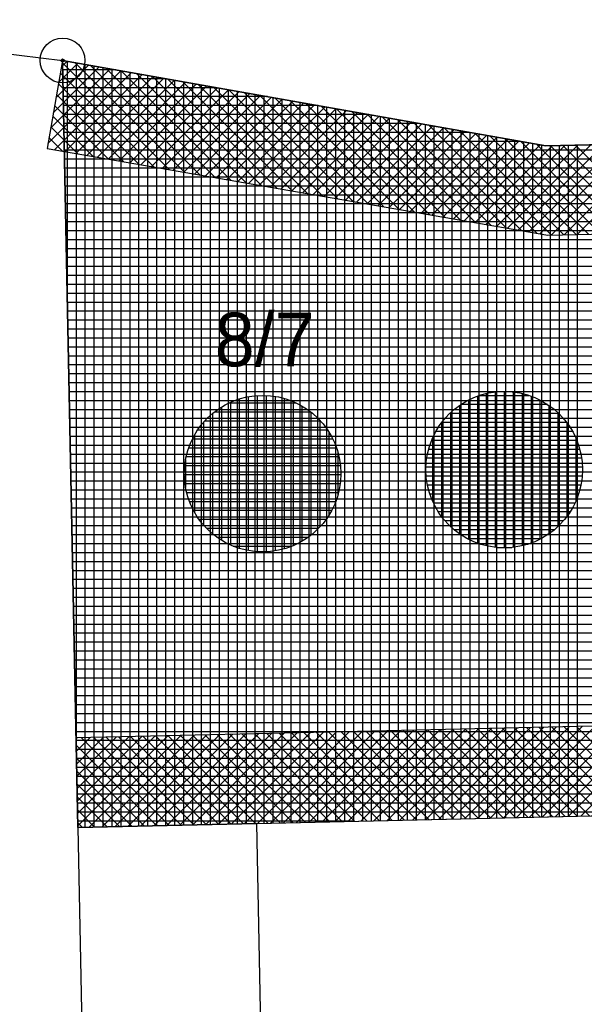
# Model space of a CAD drawing. Extents: x -565346 to -564154, y -1097386 to -1095620.
# Drawn here: x -565323.58 to -565310.96, y -1095877.24 to -1095855.22 of the extents above; entities that cross this region are included whole.
import ezdxf

# ---------------------------------------------------------------- set-up
doc = ezdxf.new("R2010")
doc.units = 0
for name, color, linetype in [('Vrstva 1', 7, 'Continuous'), ('Vrstva 13', 7, 'Continuous'), ('Vrstva 24', 7, 'Continuous'), ('Vrstva 40', 7, 'Continuous'), ('Vrstva 41', 7, 'Continuous'), ('Vrstva 42', 7, 'Continuous'), ('Vrstva 43', 7, 'Continuous'), ('Vrstva 44', 7, 'Continuous')]:
    doc.layers.add(name, color=color, linetype=linetype)

msp = doc.modelspace()

# ---------------------------------------------------------------- linework, layer by layer
at = {"layer": 'Vrstva 1'}
for p, q in [((-565322.28, -1095873.28), (-565322.62, -1095856.13)), ((-565318.28, -1095873.19), (-565230.93, -1095871.19)), ((-565318.28, -1095873.19), (-565322.28, -1095873.28)), ((-565317.342, -1095919.844), (-565318.28, -1095873.19)), ((-565322.28, -1095873.28), (-565321.345, -1095919.84))]:
    msp.add_line(p, q, dxfattribs=at)
at = {"layer": 'Vrstva 13'}
for p, q in [((-565326.62, -1095855.64), (-565322.62, -1095856.13)), ((-565322.62, -1095856.13), (-565311.82, -1095858.04)), ((-565311.82, -1095858.04), (-565231.27, -1095856.19))]:
    msp.add_line(p, q, dxfattribs=at)
at = {"layer": 'Vrstva 24'}
for radius in [0.5, 0.0327]:
    msp.add_circle((-565322.62, -1095856.13), radius, dxfattribs=at)
at = {"layer": 'Vrstva 41'}
for p, q in [((-565322.039, -1095856.233), (-565322.767, -1095856.96)), ((-565322.28, -1095856.19), (-565322.706, -1095856.617)), ((-565322.52, -1095856.148), (-565322.645, -1095856.273)), ((-565320.228, -1095858.574), (-565322.628, -1095856.174)), ((-565319.886, -1095858.633), (-565322.339, -1095856.18)), ((-565319.544, -1095858.692), (-565321.996, -1095856.24)), ((-565321.318, -1095856.36), (-565322.949, -1095857.991)), ((-565321.559, -1095856.318), (-565322.888, -1095857.647)), ((-565321.799, -1095856.275), (-565322.827, -1095857.304)), ((-565321.078, -1095856.403), (-565322.803, -1095858.128)), ((-565320.57, -1095858.515), (-565322.67, -1095856.414)), ((-565320.838, -1095856.445), (-565322.562, -1095858.169)), ((-565320.597, -1095856.488), (-565322.321, -1095858.211)), ((-565319.202, -1095858.752), (-565321.652, -1095856.301)), ((-565318.86, -1095858.811), (-565321.309, -1095856.362)), ((-565318.517, -1095858.87), (-565320.965, -1095856.423)), ((-565318.175, -1095858.93), (-565320.621, -1095856.483)), ((-565320.912, -1095858.455), (-565322.713, -1095856.655)), ((-565320.357, -1095856.53), (-565322.08, -1095858.253)), ((-565320.117, -1095856.573), (-565321.839, -1095858.295)), ((-565319.876, -1095856.615), (-565321.598, -1095858.337)), ((-565319.636, -1095856.658), (-565321.356, -1095858.378)), ((-565319.396, -1095856.7), (-565321.115, -1095858.42)), ((-565317.833, -1095858.989), (-565320.278, -1095856.544)), ((-565317.491, -1095859.048), (-565319.934, -1095856.605)), ((-565317.149, -1095859.108), (-565319.591, -1095856.666)), ((-565321.254, -1095858.396), (-565322.755, -1095856.895)), ((-565319.155, -1095856.743), (-565320.874, -1095858.462)), ((-565318.915, -1095856.785), (-565320.633, -1095858.504)), ((-565318.675, -1095856.828), (-565320.392, -1095858.545)), ((-565318.434, -1095856.87), (-565320.151, -1095858.587)), ((-565318.194, -1095856.913), (-565319.91, -1095858.629)), ((-565316.807, -1095859.167), (-565319.247, -1095856.727)), ((-565316.465, -1095859.226), (-565318.903, -1095856.787)), ((-565316.122, -1095859.285), (-565318.56, -1095856.848)), ((-565315.78, -1095859.345), (-565318.216, -1095856.909)), ((-565321.597, -1095858.337), (-565322.798, -1095857.136)), ((-565317.954, -1095856.955), (-565319.669, -1095858.671)), ((-565317.713, -1095856.998), (-565319.428, -1095858.713)), ((-565317.473, -1095857.04), (-565319.187, -1095858.754)), ((-565317.233, -1095857.083), (-565318.946, -1095858.796)), ((-565316.992, -1095857.125), (-565318.705, -1095858.838)), ((-565315.438, -1095859.404), (-565317.873, -1095856.97)), ((-565315.096, -1095859.463), (-565317.529, -1095857.03)), ((-565314.754, -1095859.523), (-565317.185, -1095857.091)), ((-565314.412, -1095859.582), (-565316.842, -1095857.152)), ((-565316.752, -1095857.168), (-565318.464, -1095858.88)), ((-565316.511, -1095857.21), (-565318.223, -1095858.921)), ((-565316.271, -1095857.253), (-565317.982, -1095858.963)), ((-565316.031, -1095857.295), (-565317.74, -1095859.005)), ((-565315.79, -1095857.338), (-565317.499, -1095859.047)), ((-565314.07, -1095859.641), (-565316.498, -1095857.213)), ((-565313.727, -1095859.7), (-565316.154, -1095857.273)), ((-565313.385, -1095859.76), (-565315.811, -1095857.334)), ((-565321.939, -1095858.277), (-565322.84, -1095857.376)), ((-565315.55, -1095857.38), (-565317.258, -1095859.089)), ((-565315.31, -1095857.423), (-565317.017, -1095859.13)), ((-565315.069, -1095857.465), (-565316.776, -1095859.172)), ((-565314.829, -1095857.508), (-565316.535, -1095859.214)), ((-565314.589, -1095857.55), (-565316.294, -1095859.256)), ((-565314.348, -1095857.593), (-565316.053, -1095859.297)), ((-565313.043, -1095859.819), (-565315.467, -1095857.395)), ((-565312.701, -1095859.878), (-565315.124, -1095857.456)), ((-565312.359, -1095859.938), (-565314.78, -1095857.517)), ((-565312.017, -1095859.997), (-565314.436, -1095857.577)), ((-565322.281, -1095858.218), (-565322.883, -1095857.616)), ((-565314.108, -1095857.635), (-565315.812, -1095859.339)), ((-565313.868, -1095857.678), (-565315.571, -1095859.381)), ((-565313.627, -1095857.72), (-565315.33, -1095859.423)), ((-565313.387, -1095857.763), (-565315.089, -1095859.465)), ((-565313.147, -1095857.805), (-565314.848, -1095859.506)), ((-565311.694, -1095860.037), (-565314.093, -1095857.638)), ((-565311.417, -1095860.031), (-565313.749, -1095857.699)), ((-565311.141, -1095860.024), (-565313.406, -1095857.76)), ((-565322.623, -1095858.159), (-565322.925, -1095857.857)), ((-565312.906, -1095857.848), (-565314.607, -1095859.548)), ((-565312.666, -1095857.89), (-565314.366, -1095859.59)), ((-565312.426, -1095857.933), (-565314.125, -1095859.632)), ((-565312.185, -1095857.975), (-565313.883, -1095859.673)), ((-565311.945, -1095858.018), (-565313.642, -1095859.715)), ((-565311.392, -1095858.03), (-565313.16, -1095859.799)), ((-565310.864, -1095860.018), (-565313.062, -1095857.82)), ((-565311.102, -1095858.024), (-565312.919, -1095859.841)), ((-565310.588, -1095860.012), (-565312.718, -1095857.881)), ((-565310.813, -1095858.017), (-565312.678, -1095859.882)), ((-565310.523, -1095858.01), (-565312.437, -1095859.924)), ((-565310.311, -1095860.005), (-565312.375, -1095857.942)), ((-565310.234, -1095858.004), (-565312.196, -1095859.966)), ((-565310.035, -1095859.999), (-565312.031, -1095858.003)), ((-565309.944, -1095857.997), (-565311.955, -1095860.008)), ((-565309.655, -1095857.99), (-565311.702, -1095860.037)), ((-565309.482, -1095859.986), (-565311.437, -1095858.031)), ((-565309.365, -1095857.984), (-565311.412, -1095860.031)), ((-565309.205, -1095859.98), (-565311.16, -1095858.025)), ((-565309.076, -1095857.977), (-565311.123, -1095860.024)), ((-565322.965, -1095858.099), (-565322.968, -1095858.097)), ((-565311.681, -1095858.037), (-565313.401, -1095859.757)), ((-565309.758, -1095859.993), (-565311.713, -1095858.038)), ((-565311.007, -1095871.024), (-565313.053, -1095873.07)), ((-565310.717, -1095871.017), (-565312.764, -1095873.064)), ((-565310.428, -1095871.011), (-565312.474, -1095873.057)), ((-565310.138, -1095871.004), (-565312.185, -1095873.05)), ((-565309.849, -1095870.998), (-565311.895, -1095873.044)), ((-565309.56, -1095870.991), (-565311.606, -1095873.037)), ((-565309.27, -1095870.984), (-565311.316, -1095873.031)), ((-565308.981, -1095870.978), (-565311.027, -1095873.024)), ((-565320.558, -1095871.241), (-565322.287, -1095872.97)), ((-565320.269, -1095871.235), (-565322.281, -1095873.247)), ((-565319.979, -1095871.228), (-565322.025, -1095873.274)), ((-565319.69, -1095871.222), (-565321.736, -1095873.268)), ((-565319.4, -1095871.215), (-565321.447, -1095873.261)), ((-565319.111, -1095871.209), (-565321.157, -1095873.255)), ((-565318.822, -1095871.202), (-565320.868, -1095873.248)), ((-565318.532, -1095871.196), (-565320.578, -1095873.242)), ((-565318.583, -1095873.197), (-565320.539, -1095871.241)), ((-565318.243, -1095871.189), (-565320.289, -1095873.235)), ((-565318.307, -1095873.191), (-565320.263, -1095871.235)), ((-565317.954, -1095871.183), (-565320, -1095873.229)), ((-565318.03, -1095873.184), (-565319.986, -1095871.228)), ((-565317.664, -1095871.176), (-565319.71, -1095873.222)), ((-565317.754, -1095873.178), (-565319.709, -1095871.222)), ((-565317.477, -1095873.172), (-565319.433, -1095871.216)), ((-565317.375, -1095871.169), (-565319.421, -1095873.216)), ((-565317.2, -1095873.165), (-565319.156, -1095871.21)), ((-565317.085, -1095871.163), (-565319.132, -1095873.209)), ((-565316.924, -1095873.159), (-565318.879, -1095871.203)), ((-565316.796, -1095871.156), (-565318.842, -1095873.203)), ((-565316.647, -1095873.153), (-565318.603, -1095871.197)), ((-565316.506, -1095871.149), (-565318.553, -1095873.196)), ((-565316.371, -1095873.146), (-565318.326, -1095871.191)), ((-565316.217, -1095871.143), (-565318.264, -1095873.19)), ((-565316.094, -1095873.14), (-565318.05, -1095871.185)), ((-565315.927, -1095871.136), (-565317.974, -1095873.183)), ((-565315.818, -1095873.134), (-565317.773, -1095871.178)), ((-565315.638, -1095871.13), (-565317.685, -1095873.176)), ((-565315.541, -1095873.127), (-565317.497, -1095871.172)), ((-565315.349, -1095871.123), (-565317.395, -1095873.17)), ((-565315.265, -1095873.121), (-565317.22, -1095871.166)), ((-565315.059, -1095871.116), (-565317.106, -1095873.163)), ((-565314.988, -1095873.115), (-565316.944, -1095871.159)), ((-565314.77, -1095871.11), (-565316.816, -1095873.156)), ((-565314.712, -1095873.108), (-565316.667, -1095871.153)), ((-565314.48, -1095871.103), (-565316.527, -1095873.15)), ((-565314.435, -1095873.102), (-565316.391, -1095871.147)), ((-565314.191, -1095871.097), (-565316.237, -1095873.143)), ((-565314.159, -1095873.096), (-565316.114, -1095871.141)), ((-565313.901, -1095871.09), (-565315.948, -1095873.137)), ((-565313.882, -1095873.089), (-565315.837, -1095871.134)), ((-565313.612, -1095871.083), (-565315.658, -1095873.13)), ((-565313.606, -1095873.083), (-565315.561, -1095871.128)), ((-565313.322, -1095871.077), (-565315.369, -1095873.123)), ((-565313.329, -1095873.077), (-565315.284, -1095871.122)), ((-565313.033, -1095871.07), (-565315.079, -1095873.117)), ((-565313.053, -1095873.07), (-565315.008, -1095871.115)), ((-565312.744, -1095871.064), (-565314.79, -1095873.11)), ((-565312.776, -1095873.064), (-565314.731, -1095871.109)), ((-565312.454, -1095871.057), (-565314.501, -1095873.103)), ((-565312.5, -1095873.058), (-565314.455, -1095871.103)), ((-565312.165, -1095871.05), (-565314.211, -1095873.097)), ((-565312.223, -1095873.051), (-565314.178, -1095871.096)), ((-565311.875, -1095871.044), (-565313.922, -1095873.09)), ((-565311.947, -1095873.045), (-565313.902, -1095871.09)), ((-565311.586, -1095871.037), (-565313.632, -1095873.084)), ((-565311.67, -1095873.039), (-565313.625, -1095871.084)), ((-565311.394, -1095873.032), (-565313.349, -1095871.077)), ((-565311.296, -1095871.031), (-565313.343, -1095873.077)), ((-565311.117, -1095873.026), (-565313.072, -1095871.071)), ((-565310.841, -1095873.02), (-565312.796, -1095871.065)), ((-565310.564, -1095873.013), (-565312.519, -1095871.059)), ((-565310.288, -1095873.007), (-565312.243, -1095871.052)), ((-565310.011, -1095873.001), (-565311.966, -1095871.046)), ((-565309.735, -1095872.994), (-565311.689, -1095871.04)), ((-565309.458, -1095872.988), (-565311.413, -1095871.033)), ((-565309.182, -1095872.982), (-565311.136, -1095871.027)), ((-565322.294, -1095871.28), (-565322.324, -1095871.311)), ((-565320.519, -1095873.24), (-565322.321, -1095871.438)), ((-565322.005, -1095871.274), (-565322.318, -1095871.587)), ((-565321.715, -1095871.267), (-565322.312, -1095871.864)), ((-565321.426, -1095871.261), (-565322.306, -1095872.14)), ((-565321.137, -1095871.254), (-565322.299, -1095872.417)), ((-565320.847, -1095871.248), (-565322.293, -1095872.694)), ((-565320.243, -1095873.234), (-565322.199, -1095871.278)), ((-565319.966, -1095873.228), (-565321.922, -1095871.272)), ((-565319.69, -1095873.222), (-565321.646, -1095871.266)), ((-565319.413, -1095873.215), (-565321.369, -1095871.259)), ((-565319.136, -1095873.209), (-565321.092, -1095871.253)), ((-565318.86, -1095873.203), (-565320.816, -1095871.247)), ((-565320.796, -1095873.247), (-565322.315, -1095871.728)), ((-565321.073, -1095873.253), (-565322.308, -1095872.017)), ((-565321.349, -1095873.259), (-565322.302, -1095872.306)), ((-565321.626, -1095873.265), (-565322.295, -1095872.596)), ((-565321.903, -1095873.272), (-565322.289, -1095872.885)), ((-565322.179, -1095873.278), (-565322.282, -1095873.175))]:
    msp.add_line(p, q, dxfattribs=at)
at = {"layer": 'Vrstva 42'}
for points in [[(-565180.166, -1095851.786), (-565180.303, -1095849.791), (-565188.3, -1095850.34), (-565231.27, -1095856.19), (-565311.82, -1095858.04), (-565322.62, -1095856.13), (-565322.968, -1095858.099), (-565311.774, -1095860.039), (-565231.224, -1095858.189), (-565188.087, -1095852.33)], [(-565179.232, -1095865.407), (-565179.369, -1095863.41), (-565231.152, -1095869.202), (-565318.326, -1095871.191), (-565322.325, -1095871.281), (-565322.28, -1095873.28), (-565318.28, -1095873.19), (-565230.93, -1095871.19)]]:
    msp.add_lwpolyline(points, close=True, dxfattribs=at)
at = {"layer": 'Vrstva 43'}
for p, q in [((-565322.563, -1095856.14), (-565322.62, -1095856.14)), ((-565322.52, -1095856.148), (-565322.52, -1095861.174)), ((-565322.32, -1095856.183), (-565322.32, -1095871.262)), ((-565322.12, -1095856.218), (-565322.12, -1095873.276)), ((-565321.92, -1095856.254), (-565321.92, -1095873.272)), ((-565321.433, -1095856.34), (-565322.616, -1095856.34)), ((-565321.72, -1095856.289), (-565321.72, -1095873.267)), ((-565321.52, -1095856.325), (-565321.52, -1095873.263)), ((-565321.32, -1095856.36), (-565321.32, -1095873.258)), ((-565321.12, -1095856.395), (-565321.12, -1095873.254)), ((-565320.92, -1095856.431), (-565320.92, -1095873.249)), ((-565320.72, -1095856.466), (-565320.72, -1095873.245)), ((-565320.302, -1095856.54), (-565322.612, -1095856.54)), ((-565320.52, -1095856.501), (-565320.52, -1095873.24)), ((-565320.32, -1095856.537), (-565320.32, -1095873.236)), ((-565320.12, -1095856.572), (-565320.12, -1095873.231)), ((-565319.92, -1095856.607), (-565319.92, -1095873.227)), ((-565319.72, -1095856.643), (-565319.72, -1095873.222)), ((-565319.52, -1095856.678), (-565319.52, -1095873.218)), ((-565319.171, -1095856.74), (-565322.608, -1095856.74)), ((-565319.32, -1095856.714), (-565319.32, -1095873.213)), ((-565319.12, -1095856.749), (-565319.12, -1095873.209)), ((-565318.92, -1095856.784), (-565318.92, -1095873.204)), ((-565318.72, -1095856.82), (-565318.72, -1095873.2)), ((-565318.52, -1095856.855), (-565318.52, -1095873.195)), ((-565318.32, -1095856.89), (-565318.32, -1095873.191)), ((-565318.12, -1095856.926), (-565318.12, -1095873.186)), ((-565318.04, -1095856.94), (-565322.604, -1095856.94)), ((-565316.909, -1095857.14), (-565322.6, -1095857.14)), ((-565317.92, -1095856.961), (-565317.92, -1095873.182)), ((-565317.72, -1095856.997), (-565317.72, -1095873.177)), ((-565317.52, -1095857.032), (-565317.52, -1095873.173)), ((-565317.32, -1095857.067), (-565317.32, -1095873.168)), ((-565317.12, -1095857.103), (-565317.12, -1095873.163)), ((-565316.92, -1095857.138), (-565316.92, -1095873.159)), ((-565315.778, -1095857.34), (-565322.596, -1095857.34)), ((-565316.72, -1095857.173), (-565316.72, -1095873.154)), ((-565316.52, -1095857.209), (-565316.52, -1095873.15)), ((-565316.32, -1095857.244), (-565316.32, -1095873.145)), ((-565316.12, -1095857.28), (-565316.12, -1095873.141)), ((-565315.92, -1095857.315), (-565315.92, -1095873.136)), ((-565315.72, -1095857.35), (-565315.72, -1095873.131)), ((-565314.647, -1095857.54), (-565322.592, -1095857.54)), ((-565315.52, -1095857.386), (-565315.52, -1095873.127)), ((-565315.32, -1095857.421), (-565315.32, -1095873.122)), ((-565315.12, -1095857.456), (-565315.12, -1095873.118)), ((-565314.92, -1095857.492), (-565314.92, -1095873.113)), ((-565314.72, -1095857.527), (-565314.72, -1095873.108)), ((-565314.52, -1095857.562), (-565314.52, -1095873.104)), ((-565313.516, -1095857.74), (-565322.588, -1095857.74)), ((-565314.32, -1095857.598), (-565314.32, -1095873.099)), ((-565314.12, -1095857.633), (-565314.12, -1095873.095)), ((-565313.92, -1095857.669), (-565313.92, -1095873.09)), ((-565313.72, -1095857.704), (-565313.72, -1095873.086)), ((-565313.52, -1095857.739), (-565313.52, -1095873.081)), ((-565313.32, -1095857.775), (-565313.32, -1095873.076)), ((-565313.12, -1095857.81), (-565313.12, -1095873.072)), ((-565312.385, -1095857.94), (-565322.584, -1095857.94)), ((-565312.92, -1095857.845), (-565312.92, -1095873.067)), ((-565312.72, -1095857.881), (-565312.72, -1095873.063)), ((-565312.52, -1095857.916), (-565312.52, -1095873.058)), ((-565312.32, -1095857.952), (-565312.32, -1095873.054)), ((-565312.12, -1095857.987), (-565312.12, -1095873.049)), ((-565311.92, -1095858.022), (-565311.92, -1095873.044)), ((-565311.52, -1095858.033), (-565311.52, -1095873.035)), ((-565311.32, -1095858.029), (-565311.32, -1095873.031)), ((-565311.12, -1095858.024), (-565311.12, -1095873.026)), ((-565114.26, -1095858.14), (-565322.58, -1095858.14)), ((-565311.72, -1095858.038), (-565311.72, -1095873.04)), ((-565116.048, -1095858.34), (-565322.576, -1095858.34)), ((-565117.836, -1095858.54), (-565322.572, -1095858.54)), ((-565119.624, -1095858.74), (-565322.568, -1095858.74)), ((-565121.412, -1095858.94), (-565322.564, -1095858.94)), ((-565123.2, -1095859.14), (-565322.56, -1095859.14)), ((-565124.988, -1095859.34), (-565322.556, -1095859.34)), ((-565126.776, -1095859.54), (-565322.552, -1095859.54)), ((-565128.564, -1095859.74), (-565322.548, -1095859.74)), ((-565130.352, -1095859.94), (-565322.544, -1095859.94)), ((-565132.14, -1095860.14), (-565322.541, -1095860.14)), ((-565133.928, -1095860.34), (-565322.537, -1095860.34)), ((-565135.716, -1095860.54), (-565322.533, -1095860.54)), ((-565137.504, -1095860.74), (-565322.529, -1095860.74)), ((-565139.292, -1095860.94), (-565322.525, -1095860.94)), ((-565141.08, -1095861.14), (-565322.521, -1095861.14)), ((-565142.868, -1095861.34), (-565322.517, -1095861.34)), ((-565144.656, -1095861.54), (-565322.513, -1095861.54)), ((-565146.445, -1095861.74), (-565322.509, -1095861.74)), ((-565148.233, -1095861.94), (-565322.505, -1095861.94)), ((-565150.021, -1095862.14), (-565322.501, -1095862.14)), ((-565151.809, -1095862.34), (-565322.497, -1095862.34)), ((-565153.597, -1095862.54), (-565322.493, -1095862.54)), ((-565155.385, -1095862.74), (-565322.489, -1095862.74)), ((-565157.173, -1095862.94), (-565322.485, -1095862.94)), ((-565158.961, -1095863.14), (-565322.481, -1095863.14)), ((-565160.749, -1095863.34), (-565322.477, -1095863.34)), ((-565162.537, -1095863.54), (-565322.473, -1095863.54)), ((-565164.325, -1095863.74), (-565322.469, -1095863.74)), ((-565166.113, -1095863.94), (-565322.465, -1095863.94)), ((-565167.901, -1095864.14), (-565322.461, -1095864.14)), ((-565169.689, -1095864.34), (-565322.457, -1095864.34)), ((-565171.477, -1095864.54), (-565322.453, -1095864.54)), ((-565173.265, -1095864.74), (-565322.449, -1095864.74)), ((-565175.053, -1095864.94), (-565322.445, -1095864.94)), ((-565176.841, -1095865.14), (-565322.441, -1095865.14)), ((-565178.629, -1095865.34), (-565322.437, -1095865.34)), ((-565180.418, -1095865.54), (-565322.433, -1095865.54)), ((-565182.206, -1095865.74), (-565322.429, -1095865.74)), ((-565183.994, -1095865.94), (-565322.426, -1095865.94)), ((-565185.782, -1095866.14), (-565322.422, -1095866.14)), ((-565187.57, -1095866.34), (-565322.418, -1095866.34)), ((-565189.358, -1095866.54), (-565322.414, -1095866.54)), ((-565191.146, -1095866.74), (-565322.41, -1095866.74)), ((-565192.934, -1095866.94), (-565322.406, -1095866.94)), ((-565194.722, -1095867.14), (-565322.402, -1095867.14)), ((-565196.51, -1095867.34), (-565322.398, -1095867.34)), ((-565198.298, -1095867.54), (-565322.394, -1095867.54)), ((-565200.086, -1095867.74), (-565322.39, -1095867.74)), ((-565201.874, -1095867.94), (-565322.386, -1095867.94)), ((-565203.662, -1095868.14), (-565322.382, -1095868.14)), ((-565205.45, -1095868.34), (-565322.378, -1095868.34)), ((-565207.238, -1095868.54), (-565322.374, -1095868.54)), ((-565209.026, -1095868.74), (-565322.37, -1095868.74)), ((-565210.814, -1095868.94), (-565322.366, -1095868.94)), ((-565212.602, -1095869.14), (-565322.362, -1095869.14)), ((-565214.391, -1095869.34), (-565322.358, -1095869.34)), ((-565216.179, -1095869.54), (-565322.354, -1095869.54)), ((-565217.967, -1095869.74), (-565322.35, -1095869.74)), ((-565219.755, -1095869.94), (-565322.346, -1095869.94)), ((-565221.543, -1095870.14), (-565322.342, -1095870.14)), ((-565223.331, -1095870.34), (-565322.338, -1095870.34)), ((-565225.119, -1095870.54), (-565322.334, -1095870.54)), ((-565226.907, -1095870.74), (-565322.33, -1095870.74)), ((-565228.695, -1095870.94), (-565322.326, -1095870.94)), ((-565230.483, -1095871.14), (-565322.322, -1095871.14)), ((-565237.481, -1095871.34), (-565322.318, -1095871.34)), ((-565246.216, -1095871.54), (-565322.314, -1095871.54)), ((-565254.951, -1095871.74), (-565322.311, -1095871.74)), ((-565263.686, -1095871.94), (-565322.307, -1095871.94)), ((-565272.421, -1095872.14), (-565322.303, -1095872.14)), ((-565281.156, -1095872.34), (-565322.299, -1095872.34)), ((-565289.891, -1095872.54), (-565322.295, -1095872.54)), ((-565298.626, -1095872.74), (-565322.291, -1095872.74)), ((-565307.361, -1095872.94), (-565322.287, -1095872.94)), ((-565316.096, -1095873.14), (-565322.283, -1095873.14))]:
    msp.add_line(p, q, dxfattribs=at)
msp.add_lwpolyline([(-565311.82, -1095858.04), (-565322.62, -1095856.13), (-565322.28, -1095873.28), (-565318.28, -1095873.19), (-565230.93, -1095871.19), (-565052.84, -1095851.27), (-565052.77, -1095836.13), (-565130.42, -1095846.37), (-565188.3, -1095850.34), (-565231.27, -1095856.19)], close=True, dxfattribs=at)
at = {"layer": 'Vrstva 44'}
for p, q in [((-565312.75, -1095863.531), (-565312.75, -1095867.028)), ((-565318.67, -1095863.701), (-565318.67, -1095867.04)), ((-565318.47, -1095863.65), (-565318.47, -1095867.089)), ((-565318.27, -1095863.625), (-565318.27, -1095867.114)), ((-565318.07, -1095863.624), (-565318.07, -1095867.117)), ((-565317.87, -1095863.645), (-565317.87, -1095867.097)), ((-565317.67, -1095863.689), (-565317.67, -1095867.052)), ((-565317.47, -1095863.758), (-565317.47, -1095866.98)), ((-565313.55, -1095863.724), (-565313.55, -1095866.836)), ((-565313.35, -1095863.637), (-565313.35, -1095866.922)), ((-565313.298, -1095863.62), (-565312.2, -1095863.62)), ((-565313.15, -1095863.578), (-565313.15, -1095866.983)), ((-565312.95, -1095863.543), (-565312.95, -1095867.018)), ((-565312.55, -1095863.542), (-565312.55, -1095867.017)), ((-565312.35, -1095863.578), (-565312.35, -1095866.982)), ((-565312.15, -1095863.638), (-565312.15, -1095866.924)), ((-565311.95, -1095863.725), (-565311.95, -1095866.835)), ((-565319.07, -1095863.882), (-565319.07, -1095866.857)), ((-565318.899, -1095863.79), (-565317.402, -1095863.79)), ((-565318.87, -1095863.777), (-565318.87, -1095866.963)), ((-565317.27, -1095863.86), (-565317.27, -1095866.881)), ((-565313.75, -1095863.846), (-565313.75, -1095866.714)), ((-565313.712, -1095863.82), (-565311.786, -1095863.82)), ((-565311.75, -1095863.846), (-565311.75, -1095866.714)), ((-565319.441, -1095864.19), (-565316.86, -1095864.19)), ((-565319.27, -1095864.028), (-565319.27, -1095866.713)), ((-565319.225, -1095863.99), (-565317.076, -1095863.99)), ((-565317.07, -1095863.995), (-565317.07, -1095866.745)), ((-565316.87, -1095864.18), (-565316.87, -1095866.562)), ((-565313.963, -1095864.02), (-565311.537, -1095864.02)), ((-565313.95, -1095864.007), (-565313.95, -1095866.553)), ((-565311.55, -1095864.008), (-565311.55, -1095866.552)), ((-565319.598, -1095864.39), (-565316.701, -1095864.39)), ((-565319.47, -1095864.222), (-565319.47, -1095866.518)), ((-565314.15, -1095864.232), (-565314.15, -1095866.327)), ((-565314.141, -1095864.22), (-565311.36, -1095864.22)), ((-565311.35, -1095864.233), (-565311.35, -1095866.33)), ((-565319.715, -1095864.59), (-565316.586, -1095864.59)), ((-565319.67, -1095864.505), (-565319.67, -1095866.237)), ((-565316.67, -1095864.44), (-565316.67, -1095866.302)), ((-565314.369, -1095864.62), (-565311.131, -1095864.62)), ((-565314.35, -1095864.575), (-565314.35, -1095865.988)), ((-565314.273, -1095864.42), (-565311.227, -1095864.42)), ((-565311.15, -1095864.572), (-565311.15, -1095865.984)), ((-565319.801, -1095864.79), (-565316.501, -1095864.79)), ((-565314.437, -1095864.82), (-565311.064, -1095864.82)), ((-565319.87, -1095865.057), (-565319.87, -1095865.682)), ((-565319.857, -1095864.99), (-565316.442, -1095864.99)), ((-565316.47, -1095864.887), (-565316.47, -1095865.855)), ((-565314.48, -1095865.02), (-565311.021, -1095865.02)), ((-565319.889, -1095865.19), (-565316.411, -1095865.19)), ((-565314.498, -1095865.22), (-565311.002, -1095865.22)), ((-565319.898, -1095865.39), (-565316.402, -1095865.39)), ((-565314.492, -1095865.42), (-565311.006, -1095865.42)), ((-565319.885, -1095865.59), (-565316.416, -1095865.59)), ((-565314.465, -1095865.62), (-565311.035, -1095865.62)), ((-565319.848, -1095865.79), (-565316.452, -1095865.79)), ((-565314.414, -1095865.82), (-565311.087, -1095865.82)), ((-565319.785, -1095865.99), (-565316.514, -1095865.99)), ((-565314.335, -1095866.02), (-565311.165, -1095866.02)), ((-565319.694, -1095866.19), (-565316.606, -1095866.19)), ((-565319.571, -1095866.39), (-565316.73, -1095866.39)), ((-565314.224, -1095866.22), (-565311.275, -1095866.22)), ((-565319.402, -1095866.59), (-565316.898, -1095866.59)), ((-565314.078, -1095866.42), (-565311.424, -1095866.42)), ((-565313.873, -1095866.62), (-565311.627, -1095866.62)), ((-565319.169, -1095866.79), (-565317.129, -1095866.79)), ((-565313.579, -1095866.82), (-565311.923, -1095866.82)), ((-565318.811, -1095866.99), (-565317.493, -1095866.99)), ((-565312.922, -1095867.02), (-565312.58, -1095867.02))]:
    msp.add_line(p, q, dxfattribs=at)
for centre in [(-565312.75, -1095865.28), (-565318.15, -1095865.37)]:
    msp.add_circle(centre, 1.75, dxfattribs=at)

# ---------------------------------------------------------------- texts
at = {"layer": 'Vrstva 40'}
msp.add_text('8/7', height=1.2, dxfattribs=at).set_placement((-565319.22, -1095862.97))

doc.saveas('drawing.dxf')
